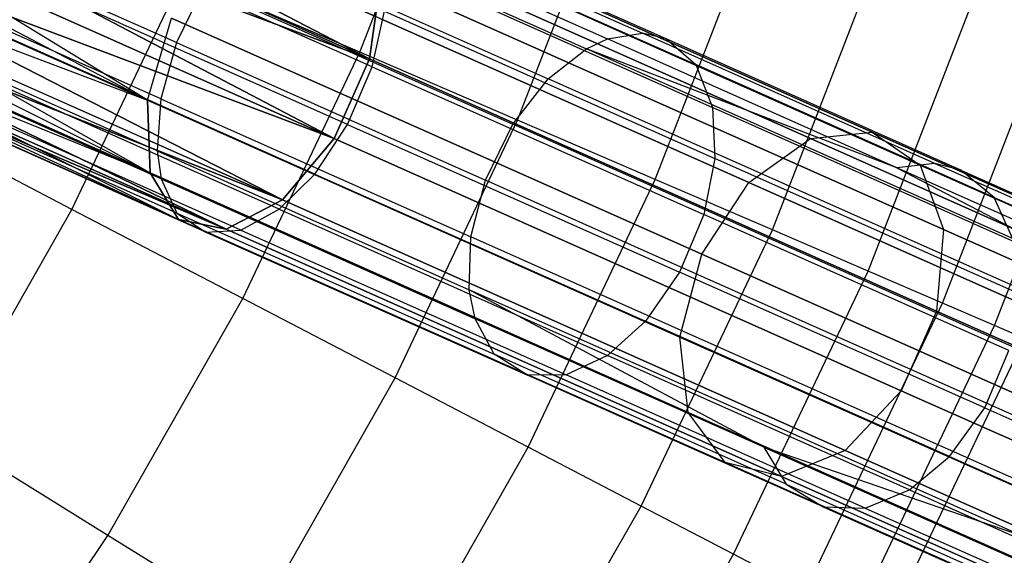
# Model space of a CAD drawing. Extents: x 0.3 to 7.1, y -3.38 to 3.38.
# Tile 257 of 394: x 5.37 to 5.91, y -1.08 to -0.78. Entities that reach past the tile are written whole.
import ezdxf

# ---------------------------------------------------------------- set-up
doc = ezdxf.new("R2010")
doc.units = 0
doc.header["$LTSCALE"] = 2.54
doc.layers.get('0').update_dxf_attribs({"linetype": 'CONTINUOUS'})

# ---------------------------------------------------------------- blocks, each defined once
blk = doc.blocks.new('SINGLES_B_BB_STL')
at = {"color": 0}
for p, q in [((5.56037, -0.80374, 14.43327), (5.22482, -0.62967, 14.23145)), ((5.56037, -0.80374, 14.43327), (5.22482, -0.62967, 14.23145)), ((5.22482, -0.62967, 14.02982), (5.56037, -0.80374, 13.82799)), ((5.22482, -0.62967, 14.02982), (5.56037, -0.80374, 13.82799)), ((5.43855, -0.82657, 14.58838), (5.13249, -0.63943, 14.40201)), ((5.43855, -0.82657, 14.58838), (5.13249, -0.63943, 14.40201)), ((5.56037, -0.80374, 14.43327), (5.21898, -0.65175, 14.22372)), ((5.56037, -0.80374, 14.43327), (5.21898, -0.65175, 14.22372)), ((5.21898, -0.65175, 14.03755), (5.56037, -0.80374, 13.82799)), ((5.21898, -0.65175, 14.03755), (5.56037, -0.80374, 13.82799)), ((5.12388, -0.6618, 14.39938), (5.43855, -0.82657, 14.58838)), ((5.12388, -0.6618, 14.39938), (5.43855, -0.82657, 14.58838)), ((5.12388, -0.6618, 13.86189), (5.43855, -0.82657, 13.67289)), ((5.12388, -0.6618, 13.86189), (5.43855, -0.82657, 13.67289)), ((5.55496, -0.80024, 4.59346), (5.60898, -0.66079, 4.59346)), ((5.55496, -0.80024, 4.59346), (5.60898, -0.66079, 4.59346)), ((5.56037, -0.80374, 14.43327), (5.21038, -0.67411, 14.22109)), ((5.56037, -0.80374, 14.43327), (5.21038, -0.67411, 14.22109)), ((5.5409, -0.84747, 14.43327), (5.21038, -0.67411, 14.22109)), ((5.5409, -0.84747, 14.43327), (5.21038, -0.67411, 14.22109)), ((5.21038, -0.67411, 14.04018), (5.56037, -0.80374, 13.82799)), ((5.21038, -0.67411, 14.04018), (5.56037, -0.80374, 13.82799)), ((5.21038, -0.67411, 14.04018), (5.5409, -0.84747, 13.82799)), ((5.21038, -0.67411, 14.04018), (5.5409, -0.84747, 13.82799)), ((5.11805, -0.68387, 14.39164), (5.43855, -0.82657, 14.58838)), ((5.11805, -0.68387, 14.39164), (5.43855, -0.82657, 14.58838)), ((5.11805, -0.68387, 14.39164), (5.43991, -0.86639, 14.56186)), ((5.11805, -0.68387, 14.39164), (5.43991, -0.86639, 14.56186)), ((5.11805, -0.68387, 13.86962), (5.43855, -0.82657, 13.67289)), ((5.11805, -0.68387, 13.86962), (5.43855, -0.82657, 13.67289)), ((5.5409, -0.84747, 14.43327), (5.19951, -0.69547, 14.22372)), ((5.5409, -0.84747, 14.43327), (5.19951, -0.69547, 14.22372)), ((5.19951, -0.69547, 14.03755), (5.5409, -0.84747, 13.82799)), ((5.19951, -0.69547, 14.03755), (5.5409, -0.84747, 13.82799)), ((5.64149, -0.8375, 4.42306), (5.69803, -0.69155, 4.42306)), ((5.64149, -0.8375, 4.42306), (5.69803, -0.69155, 4.42306)), ((5.11531, -0.70437, 14.37926), (5.43991, -0.86639, 14.56186)), ((5.11531, -0.70437, 14.37926), (5.43991, -0.86639, 14.56186)), ((5.11531, -0.70437, 13.88201), (5.43991, -0.86639, 13.69941)), ((5.11531, -0.70437, 13.88201), (5.43991, -0.86639, 13.69941)), ((5.11531, -0.70437, 13.88201), (5.43855, -0.82657, 13.67289)), ((5.11531, -0.70437, 13.88201), (5.43855, -0.82657, 13.67289)), ((5.53573, -0.71215, 41.43278), (5.71013, -0.78979, 41.30392)), ((5.53573, -0.71215, 41.43278), (5.71013, -0.78979, 41.30392)), ((5.83607, -0.84402, 14.77521), (5.53623, -0.71052, 14.52447)), ((5.83607, -0.84402, 14.77521), (5.53623, -0.71052, 14.52447)), ((5.53623, -0.71052, 13.7368), (5.83607, -0.84402, 13.48606)), ((5.53623, -0.71052, 13.7368), (5.83607, -0.84402, 13.48606)), ((5.5409, -0.84747, 14.43327), (5.18702, -0.71458, 14.23145)), ((5.5409, -0.84747, 14.43327), (5.18702, -0.71458, 14.23145)), ((5.5125, -0.88121, 14.45186), (5.18702, -0.71458, 14.23145)), ((5.5125, -0.88121, 14.45186), (5.18702, -0.71458, 14.23145)), ((5.18702, -0.71458, 14.02982), (5.5409, -0.84747, 13.82799)), ((5.18702, -0.71458, 14.02982), (5.5409, -0.84747, 13.82799)), ((5.18702, -0.71458, 14.02982), (5.5125, -0.88121, 13.80941)), ((5.18702, -0.71458, 14.02982), (5.5125, -0.88121, 13.80941)), ((5.45438, -0.79492, 41.36676), (5.27591, -0.71546, 41.47603)), ((5.45438, -0.79492, 41.36676), (5.27591, -0.71546, 41.47603)), ((5.80211, -0.84748, 14.80876), (5.50686, -0.71603, 14.56186)), ((5.80211, -0.84748, 14.80876), (5.50686, -0.71603, 14.56186)), ((5.50686, -0.71603, 13.69941), (5.80211, -0.84748, 13.4525)), ((5.50686, -0.71603, 13.69941), (5.80211, -0.84748, 13.4525)), ((5.51818, -0.716, 41.40928), (5.69082, -0.79287, 41.28171)), ((5.51818, -0.716, 41.40928), (5.69082, -0.79287, 41.28171)), ((5.72296, -0.79286, 41.32149), (5.54717, -0.7146, 41.45138)), ((5.72296, -0.79286, 41.32149), (5.54717, -0.7146, 41.45138)), ((5.43991, -0.86639, 14.56186), (5.11584, -0.72211, 14.36293)), ((5.11584, -0.72211, 14.36293), (5.45547, -0.8919, 14.52447)), ((5.11584, -0.72211, 14.36293), (5.45547, -0.8919, 14.52447)), ((5.43991, -0.86639, 14.56186), (5.11584, -0.72211, 14.36293)), ((5.11584, -0.72211, 13.89833), (5.43991, -0.86639, 13.69941)), ((5.11584, -0.72211, 13.89833), (5.43991, -0.86639, 13.69941)), ((5.56166, -0.80827, 41.53476), (5.37002, -0.72295, 41.65211)), ((5.56166, -0.80827, 41.53476), (5.37002, -0.72295, 41.65211)), ((5.50754, -0.72182, 41.39734), (5.67929, -0.79829, 41.27042)), ((5.50754, -0.72182, 41.39734), (5.67929, -0.79829, 41.27042)), ((5.71705, -0.87003, 4.24657), (5.77579, -0.71841, 4.24657)), ((5.71705, -0.87003, 4.24657), (5.77579, -0.71841, 4.24657)), ((5.86244, -0.86208, 14.73958), (5.55773, -0.72641, 14.48477)), ((5.86244, -0.86208, 14.73958), (5.55773, -0.72641, 14.48477)), ((5.55773, -0.72641, 13.7765), (5.86244, -0.86208, 13.52169)), ((5.55773, -0.72641, 13.7765), (5.86244, -0.86208, 13.52169)), ((5.5613, -0.72773, 41.48101), (5.73929, -0.80697, 41.34949)), ((5.5613, -0.72773, 41.48101), (5.73929, -0.80697, 41.34949)), ((5.5125, -0.88121, 14.45186), (5.17361, -0.73033, 14.24384)), ((5.5125, -0.88121, 14.45186), (5.17361, -0.73033, 14.24384)), ((5.17361, -0.73033, 14.01743), (5.5125, -0.88121, 13.80941)), ((5.17361, -0.73033, 14.01743), (5.5125, -0.88121, 13.80941)), ((5.11959, -0.73604, 14.34362), (5.45547, -0.8919, 14.52447)), ((5.11959, -0.73604, 14.34362), (5.45547, -0.8919, 14.52447)), ((5.11959, -0.73604, 13.91764), (5.45547, -0.8919, 13.7368)), ((5.11959, -0.73604, 13.91764), (5.45547, -0.8919, 13.7368)), ((5.11959, -0.73604, 13.91764), (5.43991, -0.86639, 13.69941)), ((5.11959, -0.73604, 13.91764), (5.43991, -0.86639, 13.69941)), ((5.48793, -0.73891, 41.37954), (5.65836, -0.81479, 41.2536)), ((5.48793, -0.73891, 41.37954), (5.65836, -0.81479, 41.2536)), ((5.5125, -0.88121, 14.45186), (5.16008, -0.74181, 14.26016)), ((5.5125, -0.88121, 14.45186), (5.16008, -0.74181, 14.26016)), ((5.48167, -0.89725, 14.48477), (5.16008, -0.74181, 14.26016)), ((5.48167, -0.89725, 14.48477), (5.16008, -0.74181, 14.26016)), ((5.16008, -0.74181, 14.0011), (5.5125, -0.88121, 13.80941)), ((5.16008, -0.74181, 14.0011), (5.5125, -0.88121, 13.80941)), ((5.16008, -0.74181, 14.0011), (5.48167, -0.89725, 13.7765)), ((5.16008, -0.74181, 14.0011), (5.48167, -0.89725, 13.7765)), ((5.76836, -0.87167, 14.83256), (5.47636, -0.74166, 14.58838)), ((5.76836, -0.87167, 14.83256), (5.47636, -0.74166, 14.58838)), ((5.47636, -0.74166, 13.67289), (5.76836, -0.87167, 13.42871)), ((5.47636, -0.74166, 13.67289), (5.76836, -0.87167, 13.42871)), ((5.78127, -0.89768, 4.06484), (5.84187, -0.74124, 4.06484)), ((5.78127, -0.89768, 4.06484), (5.84187, -0.74124, 4.06484)), ((5.45547, -0.8919, 14.52447), (5.12636, -0.74537, 14.32245)), ((5.45547, -0.8919, 14.52447), (5.12636, -0.74537, 14.32245)), ((5.12636, -0.74537, 13.93882), (5.45547, -0.8919, 13.7368)), ((5.12636, -0.74537, 13.93882), (5.45547, -0.8919, 13.7368)), ((5.48167, -0.89725, 14.48477), (5.13575, -0.74955, 14.30065)), ((5.48167, -0.89725, 14.48477), (5.13575, -0.74955, 14.30065)), ((5.45547, -0.8919, 14.52447), (5.13575, -0.74955, 14.30065)), ((5.45547, -0.8919, 14.52447), (5.13575, -0.74955, 14.30065)), ((5.13575, -0.74955, 13.96062), (5.45547, -0.8919, 13.7368)), ((5.13575, -0.74955, 13.96062), (5.48167, -0.89725, 13.7765)), ((5.13575, -0.74955, 13.96062), (5.48167, -0.89725, 13.7765)), ((5.13575, -0.74955, 13.96062), (5.45547, -0.8919, 13.7368)), ((5.48167, -0.89725, 14.48477), (5.14721, -0.74834, 14.27947)), ((5.48167, -0.89725, 14.48477), (5.14721, -0.74834, 14.27947)), ((5.14721, -0.74834, 13.9818), (5.48167, -0.89725, 13.7765)), ((5.14721, -0.74834, 13.9818), (5.48167, -0.89725, 13.7765)), ((5.44581, -0.82574, 41.3744), (5.26674, -0.74601, 41.48405)), ((5.44581, -0.82574, 41.3744), (5.26674, -0.74601, 41.48405)), ((5.56854, -0.75039, 41.50673), (5.74845, -0.83049, 41.37379)), ((5.56854, -0.75039, 41.50673), (5.74845, -0.83049, 41.37379)), ((5.54828, -0.83977, 41.53571), (5.35656, -0.75441, 41.6531)), ((5.54828, -0.83977, 41.53571), (5.35656, -0.75441, 41.6531)), ((5.39703, -0.88646, 4.75698), (5.45785, -0.75843, 4.75698)), ((5.39703, -0.88646, 4.75698), (5.45785, -0.75843, 4.75698)), ((5.55496, -0.80024, 4.59346), (5.45785, -0.75843, 4.75698)), ((5.55496, -0.80024, 4.59346), (5.45785, -0.75843, 4.75698)), ((5.56644, -0.76005, 14.45186), (5.56037, -0.80374, 14.43327)), ((5.56644, -0.76005, 14.45186), (5.56037, -0.80374, 14.43327)), ((5.56037, -0.80374, 13.82799), (5.56644, -0.76005, 13.80941)), ((5.56037, -0.80374, 13.82799), (5.56644, -0.76005, 13.80941)), ((5.87519, -0.89752, 14.71004), (5.56644, -0.76005, 14.45186)), ((5.87519, -0.89752, 14.71004), (5.56644, -0.76005, 14.45186)), ((5.56644, -0.76005, 13.80941), (5.87519, -0.89752, 13.55122)), ((5.56644, -0.76005, 13.80941), (5.87519, -0.89752, 13.55122)), ((5.83384, -0.92031, 3.87872), (5.89597, -0.75994, 3.87872)), ((5.83384, -0.92031, 3.87872), (5.89597, -0.75994, 3.87872)), ((5.46924, -0.76419, 41.36851), (5.45438, -0.79492, 41.36676)), ((5.46924, -0.76419, 41.36851), (5.45438, -0.79492, 41.36676)), ((5.46924, -0.76419, 41.36851), (5.63885, -0.83971, 41.24318)), ((5.46924, -0.76419, 41.36851), (5.63885, -0.83971, 41.24318)), ((5.4438, -0.85431, 41.3903), (5.26349, -0.77403, 41.50071)), ((5.4438, -0.85431, 41.3903), (5.26349, -0.77403, 41.50071)), ((5.56166, -0.80827, 41.53476), (5.56844, -0.77774, 41.52464)), ((5.56166, -0.80827, 41.53476), (5.56844, -0.77774, 41.52464)), ((5.56844, -0.77774, 41.52464), (5.74968, -0.85843, 41.39072)), ((5.56844, -0.77774, 41.52464), (5.74968, -0.85843, 41.39072)), ((5.87452, -0.93783, 3.68911), (5.93784, -0.7744, 3.68911)), ((5.87452, -0.93783, 3.68911), (5.93784, -0.7744, 3.68911)), ((5.53023, -0.86702, 41.52693), (5.3392, -0.78197, 41.6439)), ((5.53023, -0.86702, 41.52693), (5.3392, -0.78197, 41.6439)), ((5.43855, -0.82657, 14.58838), (5.4517, -0.78156, 14.59795)), ((5.43855, -0.82657, 14.58838), (5.4517, -0.78156, 14.59795)), ((5.43855, -0.82657, 13.67289), (5.4517, -0.78156, 13.66332)), ((5.43855, -0.82657, 13.67289), (5.4517, -0.78156, 13.66332)), ((5.4517, -0.78156, 14.59795), (5.74253, -0.91104, 14.84115)), ((5.4517, -0.78156, 14.59795), (5.74253, -0.91104, 14.84115)), ((5.74253, -0.91104, 13.42012), (5.4517, -0.78156, 13.66332)), ((5.74253, -0.91104, 13.42012), (5.4517, -0.78156, 13.66332)), ((5.90312, -0.95014, 3.4969), (5.96726, -0.78457, 3.4969)), ((5.90312, -0.95014, 3.4969), (5.96726, -0.78457, 3.4969)), ((5.44599, -0.86973, 41.40373), (5.26462, -0.78898, 41.51479)), ((5.44599, -0.86973, 41.40373), (5.26462, -0.78898, 41.51479)), ((5.67929, -0.79829, 41.27042), (5.69082, -0.79287, 41.28171)), ((5.67929, -0.79829, 41.27042), (5.69082, -0.79287, 41.28171)), ((5.69082, -0.79287, 41.28171), (5.71013, -0.78979, 41.30392)), ((5.69082, -0.79287, 41.28171), (5.71013, -0.78979, 41.30392)), ((5.84957, -0.86355, 41.14212), (5.69082, -0.79287, 41.28171)), ((5.84957, -0.86355, 41.14212), (5.69082, -0.79287, 41.28171)), ((5.87049, -0.86119, 41.16291), (5.71013, -0.78979, 41.30392)), ((5.87049, -0.86119, 41.16291), (5.71013, -0.78979, 41.30392)), ((5.72296, -0.79286, 41.32149), (5.71013, -0.78979, 41.30392)), ((5.72296, -0.79286, 41.32149), (5.71013, -0.78979, 41.30392)), ((5.88459, -0.86483, 41.17936), (5.72296, -0.79286, 41.32149)), ((5.72296, -0.79286, 41.32149), (5.73929, -0.80697, 41.34949)), ((5.88459, -0.86483, 41.17936), (5.72296, -0.79286, 41.32149)), ((5.72296, -0.79286, 41.32149), (5.73929, -0.80697, 41.34949)), ((5.45438, -0.79492, 41.36676), (5.44581, -0.82574, 41.3744)), ((5.45438, -0.79492, 41.36676), (5.44581, -0.82574, 41.3744)), ((5.45438, -0.79492, 41.36676), (5.62386, -0.87038, 41.24152)), ((5.45438, -0.79492, 41.36676), (5.62386, -0.87038, 41.24152)), ((5.65836, -0.81479, 41.2536), (5.67929, -0.79829, 41.27042)), ((5.65836, -0.81479, 41.2536), (5.67929, -0.79829, 41.27042)), ((5.84957, -0.86355, 41.14212), (5.67929, -0.79829, 41.27042)), ((5.98421, -0.93405, 40.97904), (5.67929, -0.79829, 41.27042)), ((5.84957, -0.86355, 41.14212), (5.67929, -0.79829, 41.27042)), ((5.98421, -0.93405, 40.97904), (5.67929, -0.79829, 41.27042)), ((5.51065, -0.88638, 41.51067), (5.3209, -0.80189, 41.62686)), ((5.51065, -0.88638, 41.51067), (5.3209, -0.80189, 41.62686)), ((5.49078, -0.93532, 4.59346), (5.55496, -0.80024, 4.59346)), ((5.49078, -0.93532, 4.59346), (5.55496, -0.80024, 4.59346)), ((5.56037, -0.80374, 14.43327), (5.5409, -0.84747, 14.43327)), ((5.56037, -0.80374, 14.43327), (5.5409, -0.84747, 14.43327)), ((5.5409, -0.84747, 13.82799), (5.56037, -0.80374, 13.82799)), ((5.5409, -0.84747, 13.82799), (5.56037, -0.80374, 13.82799)), ((5.64149, -0.8375, 4.42306), (5.55496, -0.80024, 4.59346)), ((5.64149, -0.8375, 4.42306), (5.55496, -0.80024, 4.59346)), ((5.8714, -0.94222, 14.69337), (5.56037, -0.80374, 14.43327)), ((5.8714, -0.94222, 14.69337), (5.56037, -0.80374, 14.43327)), ((5.56037, -0.80374, 13.82799), (5.8714, -0.94222, 13.5679)), ((5.56037, -0.80374, 13.82799), (5.8714, -0.94222, 13.5679)), ((5.45462, -0.88843, 41.42888), (5.27128, -0.8068, 41.54115)), ((5.45462, -0.88843, 41.42888), (5.27128, -0.8068, 41.54115)), ((5.54828, -0.83977, 41.53571), (5.56166, -0.80827, 41.53476)), ((5.54828, -0.83977, 41.53571), (5.56166, -0.80827, 41.53476)), ((5.56166, -0.80827, 41.53476), (5.74366, -0.8893, 41.40028)), ((5.56166, -0.80827, 41.53476), (5.74366, -0.8893, 41.40028)), ((5.90295, -0.87984, 41.20558), (5.73929, -0.80697, 41.34949)), ((5.73929, -0.80697, 41.34949), (5.74845, -0.83049, 41.37379)), ((5.90295, -0.87984, 41.20558), (5.73929, -0.80697, 41.34949)), ((5.73929, -0.80697, 41.34949), (5.74845, -0.83049, 41.37379)), ((5.48973, -0.89781, 41.48718), (5.30182, -0.81415, 41.60224)), ((5.48973, -0.89781, 41.48718), (5.30182, -0.81415, 41.60224)), ((5.63885, -0.83971, 41.24318), (5.65836, -0.81479, 41.2536)), ((5.63885, -0.83971, 41.24318), (5.65836, -0.81479, 41.2536)), ((5.96093, -0.94951, 40.96447), (5.65836, -0.81479, 41.2536)), ((5.96093, -0.94951, 40.96447), (5.65836, -0.81479, 41.2536)), ((5.47057, -0.89892, 41.45948), (5.28483, -0.81623, 41.57321)), ((5.47057, -0.89892, 41.45948), (5.28483, -0.81623, 41.57321)), ((5.44581, -0.82574, 41.3744), (5.4438, -0.85431, 41.3903)), ((5.44581, -0.82574, 41.3744), (5.4438, -0.85431, 41.3903)), ((5.44581, -0.82574, 41.3744), (5.61586, -0.90145, 41.24875)), ((5.44581, -0.82574, 41.3744), (5.61586, -0.90145, 41.24875)), ((5.73055, -0.95658, 14.83256), (5.43855, -0.82657, 14.58838)), ((5.43855, -0.82657, 14.58838), (5.43991, -0.86639, 14.56186)), ((5.43855, -0.82657, 14.58838), (5.43991, -0.86639, 14.56186)), ((5.73055, -0.95658, 14.83256), (5.43855, -0.82657, 14.58838)), ((5.43991, -0.86639, 13.69941), (5.43855, -0.82657, 13.67289)), ((5.43855, -0.82657, 13.67289), (5.73055, -0.95658, 13.42871)), ((5.43991, -0.86639, 13.69941), (5.43855, -0.82657, 13.67289)), ((5.43855, -0.82657, 13.67289), (5.73055, -0.95658, 13.42871)), ((5.91387, -0.90414, 41.22833), (5.74845, -0.83049, 41.37379)), ((5.74845, -0.83049, 41.37379), (5.74968, -0.85843, 41.39072)), ((5.91387, -0.90414, 41.22833), (5.74845, -0.83049, 41.37379)), ((5.74845, -0.83049, 41.37379), (5.74968, -0.85843, 41.39072)), ((5.39703, -0.88646, 4.75698), (5.29352, -0.8325, 4.91283)), ((5.39703, -0.88646, 4.75698), (5.29352, -0.8325, 4.91283)), ((5.53023, -0.86702, 41.52693), (5.54828, -0.83977, 41.53571)), ((5.53023, -0.86702, 41.52693), (5.54828, -0.83977, 41.53571)), ((5.54828, -0.83977, 41.53571), (5.73034, -0.92083, 41.40117)), ((5.54828, -0.83977, 41.53571), (5.73034, -0.92083, 41.40117)), ((5.57433, -0.97887, 4.42306), (5.64149, -0.8375, 4.42306)), ((5.57433, -0.97887, 4.42306), (5.64149, -0.8375, 4.42306)), ((5.62386, -0.87038, 41.24152), (5.63885, -0.83971, 41.24318)), ((5.62386, -0.87038, 41.24152), (5.63885, -0.83971, 41.24318)), ((5.93996, -0.97377, 40.95544), (5.63885, -0.83971, 41.24318)), ((5.93996, -0.97377, 40.95544), (5.63885, -0.83971, 41.24318)), ((5.71705, -0.87003, 4.24657), (5.64149, -0.8375, 4.42306)), ((5.71705, -0.87003, 4.24657), (5.64149, -0.8375, 4.42306)), ((5.5409, -0.84747, 14.43327), (5.5125, -0.88121, 14.45186)), ((5.5409, -0.84747, 14.43327), (5.5125, -0.88121, 14.45186)), ((5.5125, -0.88121, 13.80941), (5.5409, -0.84747, 13.82799)), ((5.5125, -0.88121, 13.80941), (5.5409, -0.84747, 13.82799)), ((5.85193, -0.98594, 14.69337), (5.5409, -0.84747, 14.43327)), ((5.85193, -0.98594, 14.69337), (5.5409, -0.84747, 14.43327)), ((5.5409, -0.84747, 13.82799), (5.85193, -0.98594, 13.5679)), ((5.5409, -0.84747, 13.82799), (5.85193, -0.98594, 13.5679)), ((5.76836, -0.87167, 14.83256), (5.80211, -0.84748, 14.80876)), ((5.76836, -0.87167, 14.83256), (5.80211, -0.84748, 14.80876)), ((5.76836, -0.87167, 13.42871), (5.80211, -0.84748, 13.4525)), ((5.76836, -0.87167, 13.42871), (5.80211, -0.84748, 13.4525)), ((5.80211, -0.84748, 14.80876), (5.83607, -0.84402, 14.77521)), ((5.80211, -0.84748, 14.80876), (5.83607, -0.84402, 14.77521)), ((5.80211, -0.84748, 13.4525), (5.83607, -0.84402, 13.48606)), ((5.80211, -0.84748, 13.4525), (5.83607, -0.84402, 13.48606)), ((6.06266, -0.96348, 15.09872), (5.80211, -0.84748, 14.80876)), ((6.06266, -0.96348, 15.09872), (5.80211, -0.84748, 14.80876)), ((5.80211, -0.84748, 13.4525), (6.06266, -0.96348, 13.16255)), ((5.80211, -0.84748, 13.4525), (6.06266, -0.96348, 13.16255)), ((5.83607, -0.84402, 14.77521), (5.86244, -0.86208, 14.73958)), ((6.10066, -0.96183, 15.06967), (5.83607, -0.84402, 14.77521)), ((6.10066, -0.96183, 15.06967), (5.83607, -0.84402, 14.77521)), ((5.83607, -0.84402, 14.77521), (5.86244, -0.86208, 14.73958)), ((5.83607, -0.84402, 13.48606), (6.10066, -0.96183, 13.1916)), ((5.83607, -0.84402, 13.48606), (6.10066, -0.96183, 13.1916)), ((5.83607, -0.84402, 13.48606), (5.86244, -0.86208, 13.52169)), ((5.83607, -0.84402, 13.48606), (5.86244, -0.86208, 13.52169)), ((5.4438, -0.85431, 41.3903), (5.44599, -0.86973, 41.40373)), ((5.4438, -0.85431, 41.3903), (5.44599, -0.86973, 41.40373)), ((5.4438, -0.85431, 41.3903), (5.61504, -0.93055, 41.26377)), ((5.4438, -0.85431, 41.3903), (5.61504, -0.93055, 41.26377)), ((5.74968, -0.85843, 41.39072), (5.74366, -0.8893, 41.40028)), ((5.74968, -0.85843, 41.39072), (5.74366, -0.8893, 41.40028)), ((5.91633, -0.93263, 41.24419), (5.74968, -0.85843, 41.39072)), ((5.91633, -0.93263, 41.24419), (5.74968, -0.85843, 41.39072)), ((5.87049, -0.86119, 41.16291), (5.84957, -0.86355, 41.14212)), ((5.87049, -0.86119, 41.16291), (5.84957, -0.86355, 41.14212)), ((5.84957, -0.86355, 41.14212), (5.98421, -0.93405, 40.97904)), ((5.99732, -0.92933, 40.98881), (5.84957, -0.86355, 41.14212)), ((5.99732, -0.92933, 40.98881), (5.84957, -0.86355, 41.14212)), ((5.84957, -0.86355, 41.14212), (5.98421, -0.93405, 40.97904)), ((5.86244, -0.86208, 14.73958), (5.87519, -0.89752, 14.71004)), ((6.13133, -0.9818, 15.03882), (5.86244, -0.86208, 14.73958)), ((6.13133, -0.9818, 15.03882), (5.86244, -0.86208, 14.73958)), ((5.86244, -0.86208, 14.73958), (5.87519, -0.89752, 14.71004)), ((5.86244, -0.86208, 13.52169), (6.13133, -0.9818, 13.22244)), ((5.86244, -0.86208, 13.52169), (6.13133, -0.9818, 13.22244)), ((5.86244, -0.86208, 13.52169), (5.87519, -0.89752, 13.55122)), ((5.86244, -0.86208, 13.52169), (5.87519, -0.89752, 13.55122)), ((5.88459, -0.86483, 41.17936), (5.87049, -0.86119, 41.16291)), ((5.87049, -0.86119, 41.16291), (6.01973, -0.92764, 41.00805)), ((5.88459, -0.86483, 41.17936), (5.87049, -0.86119, 41.16291)), ((5.87049, -0.86119, 41.16291), (6.01973, -0.92764, 41.00805)), ((5.45547, -0.8919, 14.52447), (5.43991, -0.86639, 14.56186)), ((5.73516, -0.99785, 14.80876), (5.43991, -0.86639, 14.56186)), ((5.45547, -0.8919, 14.52447), (5.43991, -0.86639, 14.56186)), ((5.73516, -0.99785, 14.80876), (5.43991, -0.86639, 14.56186)), ((5.43991, -0.86639, 13.69941), (5.45547, -0.8919, 13.7368)), ((5.43991, -0.86639, 13.69941), (5.45547, -0.8919, 13.7368)), ((5.43991, -0.86639, 13.69941), (5.73516, -0.99785, 13.4525)), ((5.43991, -0.86639, 13.69941), (5.73516, -0.99785, 13.4525)), ((5.51065, -0.88638, 41.51067), (5.53023, -0.86702, 41.52693)), ((5.51065, -0.88638, 41.51067), (5.53023, -0.86702, 41.52693)), ((5.53023, -0.86702, 41.52693), (5.71164, -0.94779, 41.39288)), ((5.53023, -0.86702, 41.52693), (5.71164, -0.94779, 41.39288)), ((5.90295, -0.87984, 41.20558), (5.88459, -0.86483, 41.17936)), ((5.88459, -0.86483, 41.17936), (6.03502, -0.9318, 41.02328)), ((5.90295, -0.87984, 41.20558), (5.88459, -0.86483, 41.17936)), ((5.88459, -0.86483, 41.17936), (6.03502, -0.9318, 41.02328)), ((5.44599, -0.86973, 41.40373), (5.45462, -0.88843, 41.42888)), ((5.44599, -0.86973, 41.40373), (5.45462, -0.88843, 41.42888)), ((5.44599, -0.86973, 41.40373), (5.61822, -0.94642, 41.27646)), ((5.44599, -0.86973, 41.40373), (5.61822, -0.94642, 41.27646)), ((5.61586, -0.90145, 41.24875), (5.62386, -0.87038, 41.24152)), ((5.61586, -0.90145, 41.24875), (5.62386, -0.87038, 41.24152)), ((5.92473, -1.00434, 40.954), (5.62386, -0.87038, 41.24152)), ((5.92473, -1.00434, 40.954), (5.62386, -0.87038, 41.24152)), ((5.64728, -1.01689, 4.24657), (5.71705, -0.87003, 4.24657)), ((5.64728, -1.01689, 4.24657), (5.71705, -0.87003, 4.24657)), ((5.78127, -0.89768, 4.06484), (5.71705, -0.87003, 4.24657)), ((5.78127, -0.89768, 4.06484), (5.71705, -0.87003, 4.24657)), ((5.74253, -0.91104, 14.84115), (5.76836, -0.87167, 14.83256)), ((5.74253, -0.91104, 14.84115), (5.76836, -0.87167, 14.83256)), ((5.74253, -0.91104, 13.42012), (5.76836, -0.87167, 13.42871)), ((5.74253, -0.91104, 13.42012), (5.76836, -0.87167, 13.42871)), ((6.02603, -0.98639, 15.11933), (5.76836, -0.87167, 14.83256)), ((6.02603, -0.98639, 15.11933), (5.76836, -0.87167, 14.83256)), ((5.76836, -0.87167, 13.42871), (6.02603, -0.98639, 13.14194)), ((5.76836, -0.87167, 13.42871), (6.02603, -0.98639, 13.14194)), ((5.91387, -0.90414, 41.22833), (5.90295, -0.87984, 41.20558)), ((5.90295, -0.87984, 41.20558), (6.05527, -0.94766, 41.04753)), ((5.91387, -0.90414, 41.22833), (5.90295, -0.87984, 41.20558)), ((5.90295, -0.87984, 41.20558), (6.05527, -0.94766, 41.04753)), ((5.5125, -0.88121, 14.45186), (5.48167, -0.89725, 14.48477)), ((5.5125, -0.88121, 14.45186), (5.48167, -0.89725, 14.48477)), ((5.48167, -0.89725, 13.7765), (5.5125, -0.88121, 13.80941)), ((5.48167, -0.89725, 13.7765), (5.5125, -0.88121, 13.80941)), ((5.82125, -1.01868, 14.71004), (5.5125, -0.88121, 14.45186)), ((5.82125, -1.01868, 14.71004), (5.5125, -0.88121, 14.45186)), ((5.5125, -0.88121, 13.80941), (5.82125, -1.01868, 13.55122)), ((5.5125, -0.88121, 13.80941), (5.82125, -1.01868, 13.55122)), ((5.32692, -1.00964, 4.75698), (5.39703, -0.88646, 4.75698)), ((5.32692, -1.00964, 4.75698), (5.39703, -0.88646, 4.75698)), ((5.49078, -0.93532, 4.59346), (5.39703, -0.88646, 4.75698)), ((5.49078, -0.93532, 4.59346), (5.39703, -0.88646, 4.75698)), ((5.45462, -0.88843, 41.42888), (5.47057, -0.89892, 41.45948)), ((5.45462, -0.88843, 41.42888), (5.47057, -0.89892, 41.45948)), ((5.45462, -0.88843, 41.42888), (5.62872, -0.96595, 41.30023)), ((5.45462, -0.88843, 41.42888), (5.62872, -0.96595, 41.30023)), ((5.48973, -0.89781, 41.48718), (5.51065, -0.88638, 41.51067)), ((5.48973, -0.89781, 41.48718), (5.51065, -0.88638, 41.51067)), ((5.51065, -0.88638, 41.51067), (5.69085, -0.96661, 41.37751)), ((5.51065, -0.88638, 41.51067), (5.69085, -0.96661, 41.37751)), ((5.74366, -0.8893, 41.40028), (5.73034, -0.92083, 41.40117)), ((5.74366, -0.8893, 41.40028), (5.73034, -0.92083, 41.40117)), ((5.911, -0.96381, 41.25313), (5.74366, -0.8893, 41.40028)), ((5.911, -0.96381, 41.25313), (5.74366, -0.8893, 41.40028)), ((5.48167, -0.89725, 14.48477), (5.45547, -0.8919, 14.52447)), ((5.75531, -1.0254, 14.77521), (5.45547, -0.8919, 14.52447)), ((5.48167, -0.89725, 14.48477), (5.45547, -0.8919, 14.52447)), ((5.75531, -1.0254, 14.77521), (5.45547, -0.8919, 14.52447)), ((5.45547, -0.8919, 13.7368), (5.48167, -0.89725, 13.7765)), ((5.45547, -0.8919, 13.7368), (5.48167, -0.89725, 13.7765)), ((5.45547, -0.8919, 13.7368), (5.75531, -1.0254, 13.48606)), ((5.45547, -0.8919, 13.7368), (5.75531, -1.0254, 13.48606)), ((5.47057, -0.89892, 41.45948), (5.48973, -0.89781, 41.48718)), ((5.47057, -0.89892, 41.45948), (5.48973, -0.89781, 41.48718)), ((5.47057, -0.89892, 41.45948), (5.64695, -0.97746, 41.32915)), ((5.47057, -0.89892, 41.45948), (5.64695, -0.97746, 41.32915)), ((5.78638, -1.03291, 14.73958), (5.48167, -0.89725, 14.48477)), ((5.78638, -1.03291, 14.73958), (5.48167, -0.89725, 14.48477)), ((5.48167, -0.89725, 13.7765), (5.78638, -1.03291, 13.52169)), ((5.48167, -0.89725, 13.7765), (5.78638, -1.03291, 13.52169)), ((5.48973, -0.89781, 41.48718), (5.66818, -0.97726, 41.35532)), ((5.48973, -0.89781, 41.48718), (5.66818, -0.97726, 41.35532)), ((5.61504, -0.93055, 41.26377), (5.61586, -0.90145, 41.24875)), ((5.61504, -0.93055, 41.26377), (5.61586, -0.90145, 41.24875)), ((5.91775, -1.03586, 40.96026), (5.61586, -0.90145, 41.24875)), ((5.91775, -1.03586, 40.96026), (5.61586, -0.90145, 41.24875)), ((5.70928, -1.0492, 4.06484), (5.78127, -0.89768, 4.06484)), ((5.70928, -1.0492, 4.06484), (5.78127, -0.89768, 4.06484)), ((5.83384, -0.92031, 3.87872), (5.78127, -0.89768, 4.06484)), ((5.83384, -0.92031, 3.87872), (5.78127, -0.89768, 4.06484)), ((5.87519, -0.89752, 14.71004), (5.8714, -0.94222, 14.69337)), ((5.87519, -0.89752, 14.71004), (5.8714, -0.94222, 14.69337)), ((5.87519, -0.89752, 13.55122), (5.8714, -0.94222, 13.5679)), ((5.87519, -0.89752, 13.55122), (5.8714, -0.94222, 13.5679)), ((6.14764, -1.01882, 15.01325), (5.87519, -0.89752, 14.71004)), ((6.14764, -1.01882, 15.01325), (5.87519, -0.89752, 14.71004)), ((5.87519, -0.89752, 13.55122), (6.14764, -1.01882, 13.24801)), ((5.87519, -0.89752, 13.55122), (6.14764, -1.01882, 13.24801)), ((5.73055, -0.95658, 14.83256), (5.74253, -0.91104, 14.84115)), ((5.73055, -0.95658, 14.83256), (5.74253, -0.91104, 14.84115)), ((5.73055, -0.95658, 13.42871), (5.74253, -0.91104, 13.42012)), ((5.73055, -0.95658, 13.42871), (5.74253, -0.91104, 13.42012)), ((5.74253, -0.91104, 14.84115), (5.99917, -1.0253, 15.12676)), ((5.74253, -0.91104, 14.84115), (5.99917, -1.0253, 15.12676)), ((5.99917, -1.0253, 13.13451), (5.74253, -0.91104, 13.42012)), ((5.99917, -1.0253, 13.13451), (5.74253, -0.91104, 13.42012)), ((5.73034, -0.92083, 41.40117), (5.71164, -0.94779, 41.39288)), ((5.73034, -0.92083, 41.40117), (5.71164, -0.94779, 41.39288)), ((5.89775, -0.99536, 41.25397), (5.73034, -0.92083, 41.40117)), ((5.89775, -0.99536, 41.25397), (5.73034, -0.92083, 41.40117)), ((5.76004, -1.07566, 3.87872), (5.83384, -0.92031, 3.87872)), ((5.76004, -1.07566, 3.87872), (5.83384, -0.92031, 3.87872)), ((5.87452, -0.93783, 3.68911), (5.83384, -0.92031, 3.87872)), ((5.87452, -0.93783, 3.68911), (5.83384, -0.92031, 3.87872)), ((5.91903, -1.0659, 40.97328), (5.61504, -0.93055, 41.26377)), ((5.91903, -1.0659, 40.97328), (5.61504, -0.93055, 41.26377)), ((5.77659, -1.01693, 41.13721), (5.61504, -0.93055, 41.26377)), ((5.77659, -1.01693, 41.13721), (5.61504, -0.93055, 41.26377)), ((5.61822, -0.94642, 41.27646), (5.61504, -0.93055, 41.26377)), ((5.61822, -0.94642, 41.27646), (5.61504, -0.93055, 41.26377)), ((5.41681, -1.06529, 4.59346), (5.49078, -0.93532, 4.59346)), ((5.41681, -1.06529, 4.59346), (5.49078, -0.93532, 4.59346)), ((5.57433, -0.97887, 4.42306), (5.49078, -0.93532, 4.59346)), ((5.57433, -0.97887, 4.42306), (5.49078, -0.93532, 4.59346)), ((5.79931, -1.09613, 3.68911), (5.87452, -0.93783, 3.68911)), ((5.79931, -1.09613, 3.68911), (5.87452, -0.93783, 3.68911)), ((5.90312, -0.95014, 3.4969), (5.87452, -0.93783, 3.68911)), ((5.90312, -0.95014, 3.4969), (5.87452, -0.93783, 3.68911)), ((5.8714, -0.94222, 14.69337), (5.85193, -0.98594, 14.69337)), ((5.8714, -0.94222, 14.69337), (5.85193, -0.98594, 14.69337)), ((5.8714, -0.94222, 13.5679), (5.85193, -0.98594, 13.5679)), ((5.8714, -0.94222, 13.5679), (5.85193, -0.98594, 13.5679)), ((6.14586, -1.06442, 14.99881), (5.8714, -0.94222, 14.69337)), ((6.14586, -1.06442, 14.99881), (5.8714, -0.94222, 14.69337)), ((5.8714, -0.94222, 13.5679), (6.14586, -1.06442, 13.26245)), ((5.8714, -0.94222, 13.5679), (6.14586, -1.06442, 13.26245)), ((5.77659, -1.01693, 41.13721), (5.61822, -0.94642, 41.27646)), ((5.62872, -0.96595, 41.30023), (5.61822, -0.94642, 41.27646)), ((5.77659, -1.01693, 41.13721), (5.61822, -0.94642, 41.27646)), ((5.62872, -0.96595, 41.30023), (5.61822, -0.94642, 41.27646)), ((5.71164, -0.94779, 41.39288), (5.69085, -0.96661, 41.37751)), ((5.71164, -0.94779, 41.39288), (5.69085, -0.96661, 41.37751)), ((5.87845, -1.02205, 41.24621), (5.71164, -0.94779, 41.39288)), ((5.87845, -1.02205, 41.24621), (5.71164, -0.94779, 41.39288)), ((5.82692, -1.11052, 3.4969), (5.90312, -0.95014, 3.4969)), ((5.82692, -1.11052, 3.4969), (5.90312, -0.95014, 3.4969)), ((5.9195, -0.95719, 3.303), (5.90312, -0.95014, 3.4969)), ((5.9195, -0.95719, 3.303), (5.90312, -0.95014, 3.4969)), ((5.73516, -0.99785, 14.80876), (5.73055, -0.95658, 14.83256)), ((5.98823, -1.0713, 15.11933), (5.73055, -0.95658, 14.83256)), ((5.73516, -0.99785, 14.80876), (5.73055, -0.95658, 14.83256)), ((5.98823, -1.0713, 15.11933), (5.73055, -0.95658, 14.83256)), ((5.73516, -0.99785, 13.4525), (5.73055, -0.95658, 13.42871)), ((5.73055, -0.95658, 13.42871), (5.98823, -1.0713, 13.14194)), ((5.73516, -0.99785, 13.4525), (5.73055, -0.95658, 13.42871)), ((5.73055, -0.95658, 13.42871), (5.98823, -1.0713, 13.14194)), ((5.84273, -1.11876, 3.303), (5.9195, -0.95719, 3.303)), ((5.84273, -1.11876, 3.303), (5.9195, -0.95719, 3.303)), ((5.78882, -1.03722, 41.15946), (5.62872, -0.96595, 41.30023)), ((5.64695, -0.97746, 41.32915), (5.62872, -0.96595, 41.30023)), ((5.78882, -1.03722, 41.15946), (5.62872, -0.96595, 41.30023)), ((5.64695, -0.97746, 41.32915), (5.62872, -0.96595, 41.30023)), ((5.69085, -0.96661, 41.37751), (5.66818, -0.97726, 41.35532)), ((5.69085, -0.96661, 41.37751), (5.66818, -0.97726, 41.35532)), ((5.85654, -1.04038, 41.23182), (5.69085, -0.96661, 41.37751)), ((5.85654, -1.04038, 41.23182), (5.69085, -0.96661, 41.37751)), ((5.89775, -0.99536, 41.25397), (5.911, -0.96381, 41.25313)), ((5.89775, -0.99536, 41.25397), (5.911, -0.96381, 41.25313)), ((5.66818, -0.97726, 41.35532), (5.64695, -0.97746, 41.32915)), ((5.66818, -0.97726, 41.35532), (5.64695, -0.97746, 41.32915)), ((5.80914, -1.04967, 41.18653), (5.64695, -0.97746, 41.32915)), ((5.80914, -1.04967, 41.18653), (5.64695, -0.97746, 41.32915)), ((5.83226, -1.05031, 41.21104), (5.66818, -0.97726, 41.35532)), ((5.83226, -1.05031, 41.21104), (5.66818, -0.97726, 41.35532)), ((5.49691, -1.11489, 4.42306), (5.57433, -0.97887, 4.42306)), ((5.49691, -1.11489, 4.42306), (5.57433, -0.97887, 4.42306)), ((5.64728, -1.01689, 4.24657), (5.57433, -0.97887, 4.42306)), ((5.64728, -1.01689, 4.24657), (5.57433, -0.97887, 4.42306)), ((5.85193, -0.98594, 14.69337), (5.82125, -1.01868, 14.71004)), ((5.85193, -0.98594, 14.69337), (5.82125, -1.01868, 14.71004)), ((5.85193, -0.98594, 13.5679), (5.82125, -1.01868, 13.55122)), ((5.85193, -0.98594, 13.5679), (5.82125, -1.01868, 13.55122)), ((6.12639, -1.10814, 14.99881), (5.85193, -0.98594, 14.69337)), ((6.12639, -1.10814, 14.99881), (5.85193, -0.98594, 14.69337)), ((5.85193, -0.98594, 13.5679), (6.12639, -1.10814, 13.26245)), ((5.85193, -0.98594, 13.5679), (6.12639, -1.10814, 13.26245)), ((5.75531, -1.0254, 14.77521), (5.73516, -0.99785, 14.80876)), ((5.99571, -1.11385, 15.09872), (5.73516, -0.99785, 14.80876)), ((5.75531, -1.0254, 14.77521), (5.73516, -0.99785, 14.80876)), ((5.99571, -1.11385, 15.09872), (5.73516, -0.99785, 14.80876)), ((5.75531, -1.0254, 13.48606), (5.73516, -0.99785, 13.4525)), ((5.73516, -0.99785, 13.4525), (5.99571, -1.11385, 13.16255)), ((5.73516, -0.99785, 13.4525), (5.99571, -1.11385, 13.16255)), ((5.75531, -1.0254, 13.48606), (5.73516, -0.99785, 13.4525)), ((5.87845, -1.02205, 41.24621), (5.89775, -0.99536, 41.25397)), ((5.87845, -1.02205, 41.24621), (5.89775, -0.99536, 41.25397)), ((5.89775, -0.99536, 41.25397), (6.05356, -1.06473, 41.09231)), ((5.89775, -0.99536, 41.25397), (6.05356, -1.06473, 41.09231)), ((5.41681, -1.06529, 4.59346), (5.32692, -1.00964, 4.75698)), ((5.41681, -1.06529, 4.59346), (5.32692, -1.00964, 4.75698)), ((5.56685, -1.1582, 4.24657), (5.64728, -1.01689, 4.24657)), ((5.56685, -1.1582, 4.24657), (5.64728, -1.01689, 4.24657)), ((5.70928, -1.0492, 4.06484), (5.64728, -1.01689, 4.24657)), ((5.70928, -1.0492, 4.06484), (5.64728, -1.01689, 4.24657)), ((5.91903, -1.0659, 40.97328), (5.77659, -1.01693, 41.13721)), ((5.77659, -1.01693, 41.13721), (5.78882, -1.03722, 41.15946)), ((5.77659, -1.01693, 41.13721), (5.78882, -1.03722, 41.15946)), ((5.77659, -1.01693, 41.13721), (5.92399, -1.08255, 40.98427)), ((5.77659, -1.01693, 41.13721), (5.92399, -1.08255, 40.98427)), ((5.91903, -1.0659, 40.97328), (5.77659, -1.01693, 41.13721)), ((5.82125, -1.01868, 14.71004), (5.78638, -1.03291, 14.73958)), ((5.82125, -1.01868, 14.71004), (5.78638, -1.03291, 14.73958)), ((5.82125, -1.01868, 13.55122), (5.78638, -1.03291, 13.52169)), ((5.82125, -1.01868, 13.55122), (5.78638, -1.03291, 13.52169)), ((6.0937, -1.13998, 15.01325), (5.82125, -1.01868, 14.71004)), ((6.0937, -1.13998, 15.01325), (5.82125, -1.01868, 14.71004)), ((5.82125, -1.01868, 13.55122), (6.0937, -1.13998, 13.24801)), ((5.82125, -1.01868, 13.55122), (6.0937, -1.13998, 13.24801)), ((5.78638, -1.03291, 14.73958), (5.75531, -1.0254, 14.77521)), ((6.01991, -1.1432, 15.06967), (5.75531, -1.0254, 14.77521)), ((5.78638, -1.03291, 14.73958), (5.75531, -1.0254, 14.77521)), ((6.01991, -1.1432, 15.06967), (5.75531, -1.0254, 14.77521)), ((5.78638, -1.03291, 13.52169), (5.75531, -1.0254, 13.48606)), ((5.75531, -1.0254, 13.48606), (6.01991, -1.1432, 13.1916)), ((5.75531, -1.0254, 13.48606), (6.01991, -1.1432, 13.1916)), ((5.78638, -1.03291, 13.52169), (5.75531, -1.0254, 13.48606)), ((5.85654, -1.04038, 41.23182), (5.87845, -1.02205, 41.24621)), ((5.85654, -1.04038, 41.23182), (5.87845, -1.02205, 41.24621)), ((5.87845, -1.02205, 41.24621), (6.0337, -1.09117, 41.08512)), ((5.87845, -1.02205, 41.24621), (6.0337, -1.09117, 41.08512)), ((6.05527, -1.15263, 15.03882), (5.78638, -1.03291, 14.73958)), ((6.05527, -1.15263, 15.03882), (5.78638, -1.03291, 14.73958)), ((5.78638, -1.03291, 13.52169), (6.05527, -1.15263, 13.22244)), ((5.78638, -1.03291, 13.52169), (6.05527, -1.15263, 13.22244)), ((5.78882, -1.03722, 41.15946), (5.80914, -1.04967, 41.18653)), ((5.78882, -1.03722, 41.15946), (5.80914, -1.04967, 41.18653)), ((5.78882, -1.03722, 41.15946), (5.93782, -1.10356, 41.00486)), ((5.78882, -1.03722, 41.15946), (5.93782, -1.10356, 41.00486)), ((5.83226, -1.05031, 41.21104), (5.85654, -1.04038, 41.23182)), ((5.83226, -1.05031, 41.21104), (5.85654, -1.04038, 41.23182)), ((5.85654, -1.04038, 41.23182), (6.01075, -1.10904, 41.07181)), ((5.85654, -1.04038, 41.23182), (6.01075, -1.10904, 41.07181)), ((5.62629, -1.195, 4.06484), (5.70928, -1.0492, 4.06484)), ((5.62629, -1.195, 4.06484), (5.70928, -1.0492, 4.06484)), ((5.76004, -1.07566, 3.87872), (5.70928, -1.0492, 4.06484)), ((5.76004, -1.07566, 3.87872), (5.70928, -1.0492, 4.06484)), ((5.80914, -1.04967, 41.18653), (5.83226, -1.05031, 41.21104)), ((5.80914, -1.04967, 41.18653), (5.83226, -1.05031, 41.21104)), ((5.80914, -1.04967, 41.18653), (5.96009, -1.11687, 41.02991)), ((5.80914, -1.04967, 41.18653), (5.96009, -1.11687, 41.02991)), ((5.83226, -1.05031, 41.21104), (5.98498, -1.11831, 41.05258)), ((5.83226, -1.05031, 41.21104), (5.98498, -1.11831, 41.05258)), ((5.33343, -1.18945, 4.59346), (5.41681, -1.06529, 4.59346)), ((5.33343, -1.18945, 4.59346), (5.41681, -1.06529, 4.59346)), ((5.49691, -1.11489, 4.42306), (5.41681, -1.06529, 4.59346)), ((5.49691, -1.11489, 4.42306), (5.41681, -1.06529, 4.59346)), ((5.67496, -1.22514, 3.87872), (5.76004, -1.07566, 3.87872)), ((5.67496, -1.22514, 3.87872), (5.76004, -1.07566, 3.87872)), ((5.79931, -1.09613, 3.68911), (5.76004, -1.07566, 3.87872)), ((5.79931, -1.09613, 3.68911), (5.76004, -1.07566, 3.87872))]:
    blk.add_line(p, q, dxfattribs=at)

msp = doc.modelspace()

# ---------------------------------------------------------------- block references
at = {"color": 0}
msp.add_blockref('SINGLES_B_BB_STL', (0, 0), dxfattribs=at)

doc.saveas('drawing.dxf')
